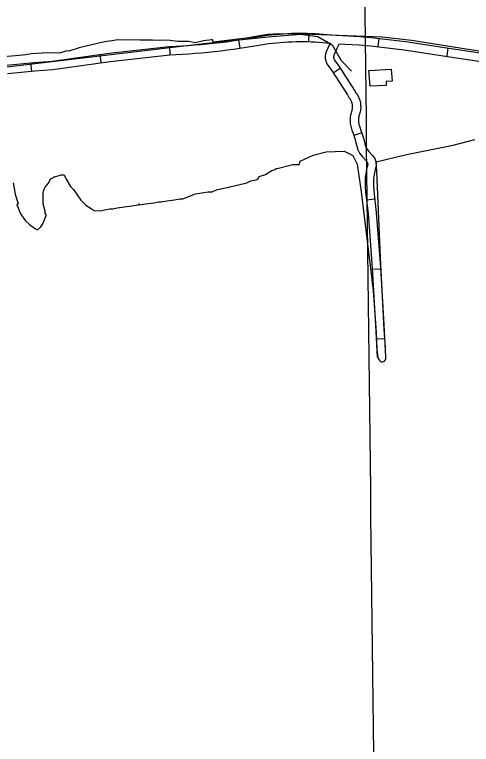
# Model space of a CAD drawing. Extents: x 3694830 to 3732949, y 415201 to 440970.
# Drawn here: x 3713617 to 3715252, y 423394 to 426007 of the extents above; entities that cross this region are included whole.
import ezdxf

# ---------------------------------------------------------------- set-up
doc = ezdxf.new("R2010")
doc.units = 0
for name, color, linetype in [('V-BLDG-OTLN', 7, 'Continuous'), ('V-GRID-MAJR', 7, 'Continuous'), ('V-ROAD-CNTR', 7, 'Continuous'), ('V-SITE-VEGE', 7, 'Continuous')]:
    doc.layers.add(name, color=color, linetype=linetype)

msp = doc.modelspace()

# ---------------------------------------------------------------- linework, layer by layer
at = {"layer": 'V-BLDG-OTLN'}
msp.add_lwpolyline([(3714885.6, 425807.1), (3714965.6, 425811.8), (3714968.2, 425767.9), (3714946.9, 425766.7), (3714947.7, 425753.3), (3714889.6, 425749.9)], close=True, dxfattribs=at)
at = {"layer": 'V-GRID-MAJR'}
msp.add_spline([(3714934.6, 420805.7), (3714862.4, 426862.6), (3714790.1, 432923), (3714717.8, 438983.4), (3714717.8, 438986.9)], degree=3, dxfattribs=at)
at = {"layer": 'V-ROAD-CNTR'}
for p, q in [((3714669.9, 425939.7), (3714668.9, 425909.8)), ((3714920.5, 425921.9), (3714916.9, 425892.1)), ((3714171.6, 425892.6), (3714173, 425862.6)), ((3714418.8, 425915.8), (3714423.3, 425886.2)), ((3713921.8, 425864.4), (3713926, 425834.6)), ((3715168.5, 425887.2), (3715164, 425857.5)), ((3713674.3, 425834.4), (3713677.3, 425804.5)), ((3714782.8, 425813.9), (3714757.7, 425797.5)), ((3714859.8, 425583.1), (3714831.3, 425573.7)), ((3714906.7, 425345.4), (3714876.9, 425342)), ((3714926.9, 425095.4), (3714896.9, 425093.7)), ((3714941.6, 424845.9), (3714911.6, 424844.1))]:
    msp.add_line(p, q, dxfattribs=at)
for points in [[(3712057.1, 425654.8), (3712231.5, 425662.1), (3712718.9, 425712), (3713579.3, 425818.7), (3714294.8, 425903.6), (3714524.5, 425927.5), (3714640.2, 425936.6), (3714702.9, 425928.1), (3714753.4, 425898.7), (3714785.7, 425842.4), (3714822.7, 425803.6)], [(3713587.9, 425825.9), (3713686.8, 425835.6), (3713751.1, 425840.3), (3713955.2, 425869.1), (3714170.8, 425892.6), (3714193.9, 425893.7), (3714216.4, 425894.9), (3714239, 425896.4), (3714261.5, 425898.1), (3714284.1, 425900), (3714306.6, 425902.1), (3714329.1, 425904.4), (3714351.5, 425907), (3714374, 425909.7), (3714396.4, 425912.7), (3714418.8, 425915.8), (3714441.1, 425919.2), (3714463.4, 425922.8), (3714485.7, 425926.5), (3714508.4, 425930.6), (3714522.8, 425932.6), (3714537, 425934.3), (3714551.2, 425935.8), (3714565.5, 425937), (3714579.8, 425938.1), (3714594.1, 425938.9), (3714608.4, 425939.6), (3714622.7, 425940), (3714637.1, 425940.2), (3714651.4, 425940.1), (3714665.7, 425939.9), (3714680, 425939.4), (3714694.4, 425938.7), (3714708.7, 425937.8), (3714722.9, 425936.7), (3714737.2, 425935.4), (3714750.9, 425933.9), (3714769.9, 425932.9), (3714851.2, 425928.7), (3714893.9, 425925.1), (3715015.9, 425910.2), (3715179.8, 425885.4), (3715330.8, 425862.9)], [(3713591.5, 425796.1), (3713689.4, 425805.7), (3713754.3, 425810.4), (3713958.9, 425839.3), (3714173.1, 425862.6), (3714195.4, 425863.7), (3714218.3, 425865), (3714241.1, 425866.5), (3714263.9, 425868.2), (3714286.7, 425870.1), (3714309.5, 425872.3), (3714332.3, 425874.6), (3714355, 425877.2), (3714377.7, 425880), (3714400.4, 425882.9), (3714423.1, 425886.1), (3714445.7, 425889.5), (3714468.3, 425893.2), (3714490.9, 425897), (3714513, 425901), (3714526.6, 425902.8), (3714540.3, 425904.5), (3714554.1, 425905.9), (3714567.9, 425907.1), (3714581.8, 425908.2), (3714595.6, 425909), (3714609.5, 425909.6), (3714623.4, 425910), (3714637.2, 425910.2), (3714651.1, 425910.1), (3714665, 425909.9), (3714678.8, 425909.4), (3714692.7, 425908.8), (3714706.5, 425907.9), (3714720.4, 425906.8), (3714734.2, 425905.5), (3714747.4, 425904.1)], [(3714746.5, 425904.2), (3714744.4, 425899.4), (3714732.9, 425873.8), (3714728.9, 425860), (3714728.8, 425849.9), (3714730.9, 425840.9), (3714735, 425830.5), (3714751.2, 425807.4), (3714808.8, 425719.2), (3714814.1, 425710.2), (3714816.5, 425706.9), (3714818.1, 425704.5), (3714819.5, 425702), (3714820.9, 425699.4), (3714822, 425696.7), (3714823.1, 425694), (3714823.9, 425691.2), (3714824.7, 425688.3), (3714825.3, 425685.5), (3714825.7, 425682.6), (3714825.9, 425679.7), (3714826, 425676.8), (3714826, 425673.9), (3714825.8, 425670.9), (3714825.4, 425668.1), (3714824.9, 425665.2), (3714824.2, 425662.3), (3714823.4, 425659.5), (3714822, 425655.5), (3714820.7, 425650.8), (3714819.6, 425646), (3714818.7, 425641.1), (3714818.2, 425636.2), (3714817.9, 425631.3), (3714817.8, 425626.3), (3714818, 425621.4), (3714818.5, 425616.5), (3714819.3, 425611.6), (3714820.3, 425606.7), (3714821.6, 425602), (3714823.1, 425597.3), (3714824.7, 425593.3), (3714828.6, 425582), (3714832.3, 425570.6), (3714835.9, 425559.2), (3714839.2, 425547.6), (3714842.3, 425536), (3714845.6, 425522.7), (3714851.7, 425510.3), (3714862.9, 425497.1), (3714875.5, 425482.6), (3714877.3, 425480.8), (3714878.1, 425479.8), (3714878.9, 425478.7), (3714879.6, 425477.5), (3714880.2, 425476.3), (3714880.6, 425475), (3714881, 425473.7), (3714881.2, 425472.3), (3714881.4, 425471), (3714881.4, 425469.6), (3714881.3, 425468.3), (3714881, 425466.9), (3714880.7, 425465.6), (3714880.3, 425464.3), (3714878.8, 425461.2), (3714876.9, 425452.7), (3714875.5, 425445.3), (3714874.3, 425438), (3714873.3, 425430.6), (3714872.5, 425423.1), (3714872, 425415.7), (3714871.7, 425408.2), (3714871.6, 425400.8), (3714871.8, 425393.3), (3714872.2, 425385.8), (3714872.8, 425378.4), (3714873.6, 425371.2), (3714882.2, 425294.8), (3714896.6, 425099.4), (3714908.7, 424894.4), (3714915.4, 424779.9)], [(3714778.6, 425902.4), (3714771.8, 425887.1), (3714761.1, 425863.4), (3714758.8, 425855.6), (3714758.8, 425853.3), (3714759.6, 425849.9), (3714761.6, 425844.8), (3714776, 425824.3), (3714834.3, 425735.1), (3714839.2, 425726.7), (3714841.2, 425724), (3714843.7, 425720.1), (3714846, 425716.2), (3714848, 425712.2), (3714849.8, 425708), (3714851.4, 425703.8), (3714852.8, 425699.5), (3714853.9, 425695.1), (3714854.8, 425690.6), (3714855.5, 425686.1), (3714855.9, 425681.6), (3714856.1, 425677.1), (3714856, 425672.6), (3714855.7, 425668), (3714855.1, 425663.5), (3714854.3, 425659.1), (3714853.3, 425654.7), (3714852, 425650.4), (3714850.7, 425646.5), (3714849.8, 425643.3), (3714849, 425640.1), (3714848.4, 425636.8), (3714848.1, 425633.5), (3714847.9, 425630.2), (3714847.8, 425626.9), (3714848, 425623.5), (3714848.3, 425620.2), (3714848.8, 425616.9), (3714849.5, 425613.7), (3714850.4, 425610.5), (3714851.4, 425607.3), (3714852.8, 425603.6), (3714857, 425591.7), (3714860.9, 425579.7), (3714864.6, 425567.7), (3714868.1, 425555.7), (3714871.3, 425543.5), (3714873.9, 425533), (3714877, 425526.8), (3714885.6, 425516.6), (3714897.5, 425503), (3714899.5, 425501), (3714902, 425498), (3714904.2, 425494.8), (3714906.2, 425491.4), (3714907.9, 425487.8), (3714909.2, 425484.1), (3714910.3, 425480.3), (3714911, 425476.5), (3714911.3, 425472.5), (3714911.4, 425468.6), (3714911.1, 425464.7), (3714910.4, 425460.8), (3714909.5, 425457), (3714908.2, 425453.3), (3714907.4, 425451.6), (3714906.3, 425446.5), (3714905, 425440), (3714904, 425433.6), (3714903.1, 425427.1), (3714902.4, 425420.6), (3714902, 425414), (3714901.7, 425407.5), (3714901.6, 425400.9), (3714901.8, 425394.4), (3714902.1, 425387.8), (3714902.7, 425381.3), (3714903.4, 425374.6), (3714912, 425297.6), (3714926.5, 425101.4), (3714938.6, 424896.2), (3714945.3, 424781.6)], [(3714778.1, 425902.4), (3714849.1, 425898.8), (3714890.9, 425895.3), (3715011.9, 425880.5), (3715175.4, 425855.8), (3715326.4, 425833.3), (3715498.5, 425807.4), (3715626.5, 425787.2), (3715731.6, 425774.5), (3715838.5, 425765.1)]]:
    msp.add_lwpolyline(points, dxfattribs=at)
at = {"layer": 'V-SITE-VEGE'}
for points in [[(3715504, 425840.4), (3715038.5, 425914.5), (3714932.4, 425926.2), (3714651.8, 425936.8), (3714563.1, 425937.6), (3714522.8, 425935.3), (3714446.1, 425922.5), (3714327.7, 425907.5), (3714327, 425916.5), (3714323.3, 425916.5), (3714293.4, 425913.1), (3714263.4, 425905.9), (3714241.1, 425909.8), (3714200, 425910.2), (3714173.9, 425914.1), (3714110.4, 425914.7), (3714065.5, 425915.1), (3713987.1, 425915.8), (3713964.7, 425912.3), (3713938.5, 425908.8), (3713848.6, 425887.2), (3713811.2, 425876.3), (3713803.7, 425876.4), (3713777.5, 425869.1), (3713736.4, 425869.5), (3713676.6, 425866.3), (3713657.9, 425862.7), (3713620.5, 425859.3), (3713504.7, 425849.1)], [(3713757.3, 425425.7), (3713761.1, 425425.6), (3713783.6, 425432.9), (3713794.8, 425432.8), (3713802.1, 425417.8), (3713816.8, 425391.5), (3713827.9, 425380.2), (3713853.7, 425342.6), (3713872.2, 425323.8), (3713890.8, 425312.4), (3713901.9, 425304.8), (3713924.3, 425304.6), (3713939.3, 425308.2), (3713958, 425311.8), (3713969.2, 425311.7), (3713984.2, 425315.3), (3714036.6, 425322.3), (3714059, 425325.8), (3714062.8, 425329.6), (3714062.7, 425325.8), (3714085.2, 425329.4), (3714115.1, 425332.8), (3714133.8, 425336.4), (3714141.3, 425336.3), (3714163.7, 425339.9), (3714189.9, 425343.4), (3714208.6, 425346.9), (3714219.8, 425346.8), (3714264.8, 425365.1), (3714309.7, 425372.2), (3714324.6, 425372), (3714339.6, 425379.4), (3714403.3, 425393.7), (3714448.2, 425404.5), (3714463.2, 425411.9), (3714481.9, 425415.5), (3714489.4, 425419.1), (3714493.2, 425426.6), (3714515.7, 425433.8), (3714538.2, 425448.6), (3714549.5, 425452.2), (3714553.2, 425455.9), (3714557, 425455.9), (3714613.1, 425470.3), (3714635.5, 425470.1), (3714638.9, 425481.9), (3714685.5, 425503.1), (3714732, 425515.1), (3714797, 425517.6), (3714827.8, 425501.9), (3714843, 425470.8), (3714857.6, 425371.6), (3714900.8, 425018.5), (3714911.8, 424866.8), (3714914, 424808.2), (3714917.8, 424778.4), (3714924.5, 424767.5), (3714928.5, 424763.4), (3714929.8, 424762.1), (3714940.7, 424766), (3714944.8, 424770.1), (3714946.2, 424772.8), (3714944.7, 424815), (3714939.7, 424878.9), (3714926.6, 425135.8), (3714913.9, 425445.4), (3714911.1, 425479.4), (3715019.7, 425506.3), (3715109.6, 425524.1), (3715187.1, 425538.8), (3715264.6, 425559.8)], [(3713611.5, 425404.6), (3713618.6, 425363.4), (3713629.5, 425329.7), (3713625.7, 425326), (3713629.4, 425314.7), (3713636.7, 425296), (3713655.1, 425269.7), (3713669.9, 425254.6), (3713692.2, 425239.5), (3713699.6, 425235.7), (3713710.9, 425246.8), (3713718.5, 425257.9), (3713730, 425287.7), (3713730, 425291.4), (3713726.3, 425295.2), (3713726.4, 425302.7), (3713719.1, 425328.9), (3713719.5, 425370), (3713723.3, 425381.1), (3713727.1, 425388.6), (3713738.5, 425403.4), (3713746.1, 425418.3), (3713753.6, 425422), (3713757.3, 425425.7)]]:
    msp.add_lwpolyline(points, dxfattribs=at)

doc.saveas('drawing.dxf')
